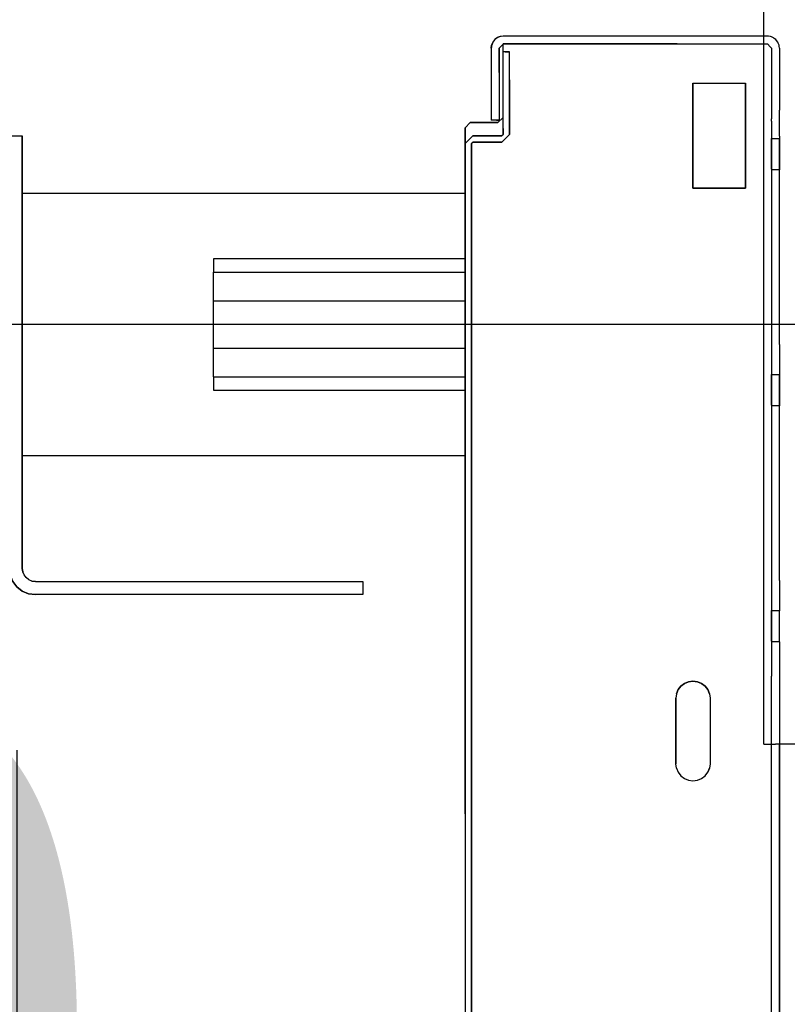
# Model space of a CAD drawing. Extents: x -805 to 3526, y -961 to 1039.
# Tile 391 of 473: x 1259.799 to 1260.092, y 39.599 to 39.974. Entities that reach past the tile are written whole.
import ezdxf

# ---------------------------------------------------------------- set-up
doc = ezdxf.new("R2010")
doc.units = 0
doc.layers.get('0').update_dxf_attribs({"color": 251})
for name, color, linetype in [('TTK-P-Aufzug', 251, 'Continuous'), ('TTK-P-Bahnsteig', 12, 'Continuous'), ('TTK-P-Verm', 251, 'Continuous')]:
    doc.layers.add(name, color=color, linetype=linetype)
doc.layers.add('TTK-P-Treppe unten', color=12, linetype='Continuous', lineweight=25)
doc.styles.add('AKG DIN 6776', font='AKG_DIN67.TTF')
doc.dimstyles.new('TTK', dxfattribs={"dimtxt": 2.5, "dimasz": 2.5, "dimexe": 3.5, "dimexo": 0.1, "dimgap": 1, "dimtad": 1, "dimzin": 0, "dimtxsty": 'AKG DIN 6776', "dimblk": 'OBLIQUE', "dimcen": -0.09, "dimdle": 3, "dimclrd": 256, "dimclre": 256, "dimclrt": 256, "dimadec": 3, "dimazin": 0, "dimtfac": 1, "dimtofl": 0, "dimtmove": 0, "dimatfit": 3, "dimldrblk": 'OBLIQUE', "dimfxl": 7, "dimfxlon": 1, "dimtolj": 1, "dimtzin": 0, "dimlwd": -1, "dimlwe": -1, "dimarcsym": 0})

# ---------------------------------------------------------------- blocks, each defined once
blk = doc.blocks.new('_OBLIQUE')
at = {"color": 0, "linetype": 'ByBlock'}
blk.add_line((-0.5, -0.5), (0.5, 0.5), dxfattribs=at)
blk = doc.blocks.new('*D645')
at = {"layer": 'DEFPOINTS', "color": 0}
for p in [(1259.79808, 39.34555), (1259.49808, 36.0331), (1259.79808, 36.0331)]:
    blk.add_point(p, dxfattribs=at)
at = {"layer": 'TTK-P-Verm'}
for p, q in [((1259.49808, 38.64555), (1259.49808, 39.69555)), ((1259.79808, 38.64555), (1259.79808, 39.69555)), ((1259.19808, 39.34555), (1260.09808, 39.34555))]:
    blk.add_line(p, q, dxfattribs=at)
at = {"layer": 'TTK-P-Verm', "xscale": 0.25, "yscale": 0.25, "zscale": 0.25, "rotation": 180}
blk.add_blockref('_OBLIQUE', (1259.49808, 39.34555), dxfattribs=at)
at = {"layer": 'TTK-P-Verm', "xscale": 0.25, "yscale": 0.25, "zscale": 0.25}
blk.add_blockref('_OBLIQUE', (1259.79808, 39.34555), dxfattribs=at)
at = {"layer": 'TTK-P-Verm', "insert": (1259.64808, 39.58688), "char_height": 0.25, "attachment_point": 5, "style": 'AKG DIN 6776', "bg_fill": 3, "box_fill_scale": 1.1, "bg_fill_color": 256, "bg_fill_true_color": 13158600, "bg_fill_transparency": 0}
blk.add_mtext('\\A1;30', dxfattribs=at)
blk = doc.blocks.new('*D644')
at = {"layer": 'DEFPOINTS', "color": 0}
for p in [(1262.49808, 39.34555), (1259.79808, 39.28428), (1262.49808, 35.72662)]:
    blk.add_point(p, dxfattribs=at)
at = {"layer": 'TTK-P-Treppe unten'}
for p, q in [((1259.79808, 39.29428), (1259.79808, 39.69555)), ((1262.49808, 38.64555), (1262.49808, 39.69555)), ((1259.49808, 39.34555), (1262.79808, 39.34555))]:
    blk.add_line(p, q, dxfattribs=at)
at = {"layer": 'TTK-P-Treppe unten', "xscale": 0.25, "yscale": 0.25, "zscale": 0.25, "rotation": 180}
blk.add_blockref('_OBLIQUE', (1259.79808, 39.34555), dxfattribs=at)
at = {"layer": 'TTK-P-Treppe unten', "xscale": 0.25, "yscale": 0.25, "zscale": 0.25}
blk.add_blockref('_OBLIQUE', (1262.49808, 39.34555), dxfattribs=at)
at = {"layer": 'TTK-P-Treppe unten', "insert": (1261.14808, 39.58943), "char_height": 0.25, "attachment_point": 5, "style": 'AKG DIN 6776', "bg_fill": 3, "box_fill_scale": 1.1, "bg_fill_color": 256, "bg_fill_true_color": 13158600, "bg_fill_transparency": 0}
blk.add_mtext('\\A1;2,70', dxfattribs=at)
blk = doc.blocks.new('Türwinkel 135 tief Meiler oben')
for p, q in [((150, 350), (140, 350)), ((140, 350), (140, 20)), ((140, 20), (140, 350)), ((150, 350), (140, 350)), ((150, 20), (150, 350)), ((150, 20), (150, 350)), ((138.66, 15), (139.66, 17.41)), ((138.66, 15), (139.66, 17.41)), ((140, 20), (139.66, 17.41)), ((139.66, 17.41), (140, 20)), ((150, 20), (149.32, 14.82)), ((149.32, 14.82), (150, 20)), ((130, 10), (-120, 10)), ((-120, 10), (-120, 0)), ((130, 10), (-120, 10)), ((-120, 10), (-120, 0)), ((132.59, 10.34), (130, 10)), ((130, 10), (132.59, 10.34)), ((132.59, 10.34), (135, 11.34)), ((132.59, 10.34), (135, 11.34)), ((135, 11.34), (137.07, 12.93)), ((135, 11.34), (137.07, 12.93)), ((137.07, 12.93), (138.66, 15)), ((137.07, 12.93), (138.66, 15)), ((147.32, 10), (144.14, 5.86)), ((144.14, 5.86), (147.32, 10)), ((149.32, 14.82), (147.32, 10)), ((147.32, 10), (149.32, 14.82)), ((-119.8, 0), (130, 0)), ((135.18, 0.68), (130, 0)), ((130, 0), (135.18, 0.68)), ((140, 2.68), (135.18, 0.68)), ((135.18, 0.68), (140, 2.68)), ((144.14, 5.86), (140, 2.68)), ((140, 2.68), (144.14, 5.86))]:
    blk.add_line(p, q)

msp = doc.modelspace()

# ---------------------------------------------------------------- linework, layer by layer
at = {"layer": 'TTK-P-Aufzug', "color": 251}
for p, q in [((1260.08304, 39.69783), (1260.08304, 40.18733)), ((1259.98039, 39.96648), (1259.97966, 39.96553)), ((1259.98039, 39.96648), (1259.97966, 39.96553)), ((1259.98039, 39.96648), (1259.9799, 39.96585)), ((1259.98134, 39.96721), (1259.98039, 39.96648)), ((1259.98134, 39.96721), (1259.98039, 39.96648)), ((1259.98071, 39.96673), (1259.98039, 39.96648)), ((1259.98134, 39.96721), (1259.98071, 39.96673)), ((1259.98245, 39.96767), (1259.98134, 39.96721)), ((1259.98245, 39.96767), (1259.98134, 39.96721)), ((1259.98172, 39.96737), (1259.98134, 39.96721)), ((1259.98245, 39.96767), (1259.98172, 39.96737)), ((1259.98364, 39.96783), (1259.98245, 39.96767)), ((1259.98364, 39.96783), (1259.98245, 39.96767)), ((1259.98285, 39.96773), (1259.98245, 39.96767)), ((1259.98364, 39.96783), (1259.98285, 39.96773)), ((1260.08304, 39.96783), (1259.98364, 39.96783)), ((1260.08304, 39.96783), (1259.98364, 39.96783)), ((1260.01789, 39.96783), (1259.98364, 39.96783)), ((1260.08444, 39.96783), (1260.01789, 39.96783)), ((1260.08484, 39.96778), (1260.08444, 39.96783)), ((1260.08563, 39.96767), (1260.08484, 39.96778)), ((1260.08601, 39.96752), (1260.08563, 39.96767)), ((1260.08674, 39.96721), (1260.08601, 39.96752)), ((1260.08706, 39.96696), (1260.08674, 39.96721)), ((1260.08769, 39.96648), (1260.08706, 39.96696)), ((1260.08794, 39.96616), (1260.08769, 39.96648)), ((1260.08842, 39.96553), (1260.08794, 39.96616)), ((1259.97904, 39.96323), (1259.9792, 39.96442)), ((1259.9792, 39.96442), (1259.97904, 39.96323)), ((1259.97909, 39.96363), (1259.97904, 39.96323)), ((1259.97904, 39.96323), (1259.97904, 39.93583)), ((1259.97904, 39.96323), (1259.97904, 39.93583)), ((1259.97904, 39.96323), (1259.97904, 39.94514)), ((1259.9792, 39.96442), (1259.97909, 39.96363)), ((1259.97966, 39.96553), (1259.9792, 39.96442)), ((1259.97966, 39.96553), (1259.9792, 39.96442)), ((1259.97935, 39.9648), (1259.9792, 39.96442)), ((1259.97966, 39.96553), (1259.97935, 39.9648)), ((1259.9799, 39.96585), (1259.97966, 39.96553)), ((1259.98354, 39.96473), (1259.98204, 39.96323)), ((1259.98204, 39.96323), (1259.98354, 39.96473)), ((1259.98303, 39.96422), (1259.98204, 39.96323)), ((1259.98204, 39.96323), (1259.98204, 39.93583)), ((1259.98204, 39.95392), (1259.98204, 39.96323)), ((1259.98204, 39.96323), (1259.98204, 39.93583)), ((1259.98303, 39.96422), (1259.98354, 39.96473)), ((1259.98364, 39.96483), (1259.98354, 39.96473)), ((1259.98354, 39.96473), (1259.98364, 39.96483)), ((1259.98354, 39.96473), (1259.9836, 39.9648)), ((1259.98354, 39.93683), (1259.98354, 39.96473)), ((1259.98354, 39.96183), (1259.98354, 39.96473)), ((1259.98354, 39.96183), (1259.98354, 39.96473)), ((1259.98354, 39.93683), (1259.98354, 39.96473)), ((1259.9836, 39.9648), (1259.98364, 39.96483)), ((1259.98364, 39.96483), (1260.08304, 39.96483)), ((1259.98364, 39.96483), (1260.08304, 39.96483)), ((1260.04996, 39.96483), (1259.98364, 39.96483)), ((1260.04996, 39.96483), (1260.08404, 39.96483)), ((1260.08404, 39.96483), (1260.0843, 39.96483)), ((1260.0843, 39.96483), (1260.08444, 39.96483)), ((1260.0855, 39.96377), (1260.08444, 39.96483)), ((1260.0855, 39.96377), (1260.08604, 39.96323)), ((1260.08604, 39.96323), (1260.08604, 39.93953)), ((1260.08858, 39.96515), (1260.08842, 39.96553)), ((1260.08888, 39.96442), (1260.08858, 39.96515)), ((1260.08894, 39.96402), (1260.08888, 39.96442)), ((1260.08904, 39.96323), (1260.08894, 39.96402)), ((1260.08904, 39.96323), (1260.08904, 39.94017)), ((1259.98604, 39.96183), (1259.98354, 39.96183)), ((1259.98354, 39.94532), (1259.98354, 39.96183)), ((1259.98604, 39.96183), (1259.98354, 39.96183)), ((1259.98439, 39.96183), (1259.98354, 39.96183)), ((1259.98439, 39.96183), (1259.98604, 39.96183)), ((1259.98604, 39.93033), (1259.98604, 39.96183)), ((1259.98604, 39.93033), (1259.98604, 39.96183)), ((1259.98604, 39.95114), (1259.98604, 39.96183)), ((1259.98204, 39.95392), (1259.98204, 39.93583)), ((1259.98604, 39.95114), (1259.98604, 39.93033)), ((1260.05604, 39.90983), (1260.05604, 39.94983)), ((1260.05604, 39.94983), (1260.07604, 39.94983)), ((1260.05604, 39.94983), (1260.05604, 39.90983)), ((1260.05604, 39.94983), (1260.07604, 39.94983)), ((1260.07604, 39.94983), (1260.07604, 39.90983)), ((1260.07604, 39.90983), (1260.07604, 39.94983)), ((1259.97904, 39.94514), (1259.97904, 39.93583)), ((1259.98354, 39.93683), (1259.98354, 39.94532)), ((1260.08904, 39.94017), (1260.08904, 39.93953)), ((1259.98354, 39.93683), (1259.98154, 39.93483)), ((1259.98154, 39.93483), (1259.98354, 39.93683)), ((1259.98354, 39.93033), (1259.98354, 39.93683)), ((1259.98354, 39.93254), (1259.98354, 39.93683)), ((1259.98354, 39.93033), (1259.98354, 39.93683)), ((1260.08604, 39.93953), (1260.08604, 39.93632)), ((1260.08604, 39.93545), (1260.08604, 39.93632)), ((1260.08904, 39.93632), (1260.08904, 39.93953)), ((1260.08904, 39.93545), (1260.08904, 39.93632)), ((1259.97104, 39.93483), (1259.96904, 39.93283)), ((1259.96904, 39.93283), (1259.97104, 39.93483)), ((1259.96904, 39.93283), (1259.96904, 39.92683)), ((1259.96904, 39.92683), (1259.96904, 39.93283)), ((1259.98154, 39.93483), (1259.97104, 39.93483)), ((1259.97104, 39.93483), (1259.98154, 39.93483)), ((1259.98204, 39.93583), (1259.97904, 39.93583)), ((1259.98102, 39.93583), (1259.97904, 39.93583)), ((1259.98204, 39.93583), (1259.97904, 39.93583)), ((1259.98102, 39.93583), (1259.98204, 39.93583)), ((1259.98354, 39.93254), (1259.98354, 39.93033)), ((1260.08604, 39.93545), (1260.08604, 39.93093)), ((1260.08904, 39.93093), (1260.08904, 39.93545)), ((1259.97204, 39.92983), (1259.96904, 39.92683)), ((1259.97204, 39.92983), (1259.96904, 39.92683)), ((1259.97006, 39.92785), (1259.97204, 39.92983)), ((1259.98304, 39.92983), (1259.97204, 39.92983)), ((1259.97577, 39.92983), (1259.97204, 39.92983)), ((1259.97204, 39.92983), (1259.98304, 39.92983)), ((1259.97577, 39.92983), (1259.98304, 39.92983)), ((1259.98354, 39.93033), (1259.98304, 39.92983)), ((1259.98354, 39.93033), (1259.98304, 39.92983)), ((1259.98304, 39.92733), (1259.98604, 39.93033)), ((1259.98304, 39.92733), (1259.98604, 39.93033)), ((1259.98321, 39.93), (1259.98304, 39.92983)), ((1259.98502, 39.92931), (1259.98304, 39.92733)), ((1259.98321, 39.93), (1259.98354, 39.93033)), ((1259.98502, 39.92931), (1259.98604, 39.93033)), ((1260.08604, 39.93093), (1260.08604, 39.92967)), ((1260.08604, 39.92967), (1260.08604, 39.92883)), ((1260.08604, 39.92862), (1260.08604, 39.92883)), ((1260.08604, 39.92883), (1260.08604, 39.92862)), ((1260.08604, 39.92883), (1260.08604, 39.9288)), ((1260.08604, 39.92883), (1260.08904, 39.92883)), ((1260.08604, 39.9288), (1260.08604, 39.92862)), ((1260.08604, 39.92803), (1260.08604, 39.92862)), ((1260.08604, 39.92862), (1260.08604, 39.92803)), ((1260.08604, 39.92862), (1260.08604, 39.92854)), ((1260.08604, 39.92854), (1260.08604, 39.92803)), ((1260.08904, 39.92967), (1260.08904, 39.93093)), ((1260.08904, 39.92967), (1260.08904, 39.92883)), ((1260.08904, 39.92862), (1260.08904, 39.92883)), ((1260.08904, 39.92883), (1260.08904, 39.92862)), ((1260.08904, 39.92883), (1260.08904, 39.92865)), ((1260.08904, 39.92865), (1260.08904, 39.92862)), ((1260.08904, 39.92803), (1260.08904, 39.92862)), ((1260.08904, 39.92862), (1260.08904, 39.9281)), ((1260.08904, 39.92862), (1260.08904, 39.92803)), ((1259.97006, 39.92785), (1259.96904, 39.92683)), ((1259.96904, 39.92683), (1259.96904, 39.53983)), ((1259.96904, 39.67119), (1259.96904, 39.92683)), ((1259.96904, 39.92683), (1259.96904, 39.53983)), ((1259.97154, 39.92683), (1259.97204, 39.92733)), ((1259.97154, 39.92683), (1259.97204, 39.92733)), ((1259.97187, 39.92716), (1259.97154, 39.92683)), ((1259.97154, 39.92683), (1259.97154, 39.54233)), ((1259.97154, 39.54233), (1259.97154, 39.92683)), ((1259.97154, 39.79632), (1259.97154, 39.92683)), ((1259.97187, 39.92716), (1259.97204, 39.92733)), ((1259.98304, 39.92733), (1259.97204, 39.92733)), ((1259.97204, 39.92733), (1259.98304, 39.92733)), ((1259.9793, 39.92733), (1259.97204, 39.92733)), ((1259.9793, 39.92733), (1259.98304, 39.92733)), ((1260.08604, 39.92707), (1260.08604, 39.92803)), ((1260.08604, 39.92803), (1260.08604, 39.92707)), ((1260.08604, 39.92803), (1260.08604, 39.9279)), ((1260.08604, 39.9279), (1260.08604, 39.92707)), ((1260.08604, 39.92583), (1260.08604, 39.92707)), ((1260.08604, 39.92707), (1260.08604, 39.92583)), ((1260.08604, 39.92707), (1260.08604, 39.92692)), ((1260.08604, 39.92692), (1260.08604, 39.92583)), ((1260.08604, 39.92438), (1260.08604, 39.92583)), ((1260.08604, 39.92583), (1260.08604, 39.92438)), ((1260.08604, 39.92583), (1260.08604, 39.92567)), ((1260.08604, 39.92567), (1260.08604, 39.92438)), ((1260.08904, 39.9281), (1260.08904, 39.92803)), ((1260.08904, 39.92707), (1260.08904, 39.92803)), ((1260.08904, 39.92803), (1260.08904, 39.92718)), ((1260.08904, 39.92803), (1260.08904, 39.92707)), ((1260.08904, 39.92718), (1260.08904, 39.92707)), ((1260.08904, 39.92583), (1260.08904, 39.92707)), ((1260.08904, 39.92707), (1260.08904, 39.92597)), ((1260.08904, 39.92707), (1260.08904, 39.92583)), ((1260.08904, 39.92597), (1260.08904, 39.92583)), ((1260.08904, 39.92438), (1260.08904, 39.92583)), ((1260.08904, 39.92583), (1260.08904, 39.92454)), ((1260.08904, 39.92583), (1260.08904, 39.92438)), ((1260.08604, 39.92283), (1260.08604, 39.92438)), ((1260.08604, 39.92438), (1260.08604, 39.92283)), ((1260.08604, 39.92438), (1260.08604, 39.92421)), ((1260.08604, 39.92421), (1260.08604, 39.92283)), ((1260.08604, 39.92128), (1260.08604, 39.92283)), ((1260.08604, 39.92283), (1260.08604, 39.92128)), ((1260.08604, 39.92283), (1260.08604, 39.92266)), ((1260.08604, 39.92266), (1260.08604, 39.92128)), ((1260.08604, 39.91983), (1260.08604, 39.92128)), ((1260.08604, 39.92128), (1260.08604, 39.91983)), ((1260.08604, 39.92128), (1260.08604, 39.92112)), ((1260.08604, 39.92112), (1260.08604, 39.91983)), ((1260.08904, 39.92454), (1260.08904, 39.92438)), ((1260.08904, 39.92283), (1260.08904, 39.92438)), ((1260.08904, 39.92438), (1260.08904, 39.92299)), ((1260.08904, 39.92438), (1260.08904, 39.92283)), ((1260.08904, 39.92299), (1260.08904, 39.92283)), ((1260.08904, 39.92128), (1260.08904, 39.92283)), ((1260.08904, 39.92283), (1260.08904, 39.92144)), ((1260.08904, 39.92283), (1260.08904, 39.92128)), ((1260.08904, 39.92144), (1260.08904, 39.92128)), ((1260.08904, 39.91983), (1260.08904, 39.92128)), ((1260.08904, 39.92128), (1260.08904, 39.91999)), ((1260.08904, 39.92128), (1260.08904, 39.91983)), ((1260.08604, 39.91859), (1260.08604, 39.91983)), ((1260.08604, 39.91983), (1260.08604, 39.91859)), ((1260.08604, 39.91983), (1260.08604, 39.91969)), ((1260.08604, 39.91969), (1260.08604, 39.91859)), ((1260.08604, 39.91763), (1260.08604, 39.91859)), ((1260.08604, 39.91859), (1260.08604, 39.91763)), ((1260.08604, 39.91859), (1260.08604, 39.91847)), ((1260.08604, 39.91847), (1260.08604, 39.91763)), ((1260.08604, 39.91703), (1260.08604, 39.91763)), ((1260.08604, 39.91763), (1260.08604, 39.91703)), ((1260.08604, 39.91763), (1260.08604, 39.91756)), ((1260.08604, 39.91756), (1260.08604, 39.91703)), ((1260.08904, 39.91999), (1260.08904, 39.91983)), ((1260.08904, 39.91859), (1260.08904, 39.91983)), ((1260.08904, 39.91983), (1260.08904, 39.91874)), ((1260.08904, 39.91983), (1260.08904, 39.91859)), ((1260.08904, 39.91874), (1260.08904, 39.91859)), ((1260.08904, 39.91763), (1260.08904, 39.91859)), ((1260.08904, 39.91859), (1260.08904, 39.91776)), ((1260.08904, 39.91859), (1260.08904, 39.91763)), ((1260.08904, 39.91776), (1260.08904, 39.91763)), ((1260.08904, 39.91703), (1260.08904, 39.91763)), ((1260.08904, 39.91763), (1260.08904, 39.91712)), ((1260.08904, 39.91763), (1260.08904, 39.91703)), ((1260.08604, 39.91703), (1260.08604, 39.91683)), ((1260.08604, 39.91703), (1260.08604, 39.91683)), ((1260.08604, 39.91703), (1260.08604, 39.91701)), ((1260.08604, 39.91701), (1260.08604, 39.91683)), ((1260.08604, 39.91683), (1260.08604, 39.9055)), ((1260.08904, 39.91683), (1260.08604, 39.91683)), ((1260.08904, 39.91712), (1260.08904, 39.91703)), ((1260.08904, 39.91683), (1260.08904, 39.91703)), ((1260.08904, 39.91683), (1260.08904, 39.91703)), ((1260.08904, 39.91703), (1260.08904, 39.91686)), ((1260.08904, 39.91683), (1260.08904, 39.91686)), ((1260.08904, 39.85016), (1260.08904, 39.91683)), ((1260.07604, 39.90983), (1260.05604, 39.90983)), ((1260.05604, 39.90983), (1260.07604, 39.90983)), ((1259.96904, 39.90783), (1259.80008, 39.90783)), ((1260.08604, 39.9055), (1260.08604, 39.83883)), ((1259.96904, 39.88283), (1259.87308, 39.88283)), ((1259.87308, 39.88283), (1259.87308, 39.87785)), ((1259.87308, 39.86683), (1259.87308, 39.87783)), ((1259.87308, 39.87783), (1259.96904, 39.87783)), ((1259.87308, 39.84883), (1259.87308, 39.86683)), ((1259.87308, 39.86683), (1259.96904, 39.86683)), ((1260.08904, 39.85016), (1260.08904, 39.83883)), ((1259.87308, 39.83783), (1259.87308, 39.84883)), ((1259.87308, 39.84883), (1259.96904, 39.84883)), ((1260.08604, 39.83862), (1260.08604, 39.83883)), ((1260.08604, 39.83883), (1260.08604, 39.83862)), ((1260.08604, 39.83883), (1260.08604, 39.8388)), ((1260.08604, 39.83883), (1260.08904, 39.83883)), ((1260.08604, 39.8388), (1260.08604, 39.83862)), ((1260.08604, 39.83803), (1260.08604, 39.83862)), ((1260.08604, 39.83862), (1260.08604, 39.83803)), ((1260.08604, 39.83862), (1260.08604, 39.83854)), ((1260.08604, 39.83854), (1260.08604, 39.83803)), ((1260.08904, 39.83862), (1260.08904, 39.83883)), ((1260.08904, 39.83883), (1260.08904, 39.83862)), ((1260.08904, 39.83883), (1260.08904, 39.83865)), ((1260.08904, 39.83865), (1260.08904, 39.83862)), ((1260.08904, 39.83803), (1260.08904, 39.83862)), ((1260.08904, 39.83862), (1260.08904, 39.8381)), ((1260.08904, 39.83862), (1260.08904, 39.83803)), ((1259.87308, 39.83783), (1259.96904, 39.83783)), ((1259.87308, 39.83781), (1259.87308, 39.83283)), ((1260.08604, 39.83707), (1260.08604, 39.83803)), ((1260.08604, 39.83803), (1260.08604, 39.83707)), ((1260.08604, 39.83803), (1260.08604, 39.8379)), ((1260.08604, 39.8379), (1260.08604, 39.83707)), ((1260.08604, 39.83583), (1260.08604, 39.83707)), ((1260.08604, 39.83707), (1260.08604, 39.83583)), ((1260.08604, 39.83707), (1260.08604, 39.83692)), ((1260.08604, 39.83692), (1260.08604, 39.83583)), ((1260.08604, 39.83438), (1260.08604, 39.83583)), ((1260.08604, 39.83583), (1260.08604, 39.83438)), ((1260.08604, 39.83583), (1260.08604, 39.83567)), ((1260.08604, 39.83567), (1260.08604, 39.83438)), ((1260.08904, 39.8381), (1260.08904, 39.83803)), ((1260.08904, 39.83707), (1260.08904, 39.83803)), ((1260.08904, 39.83803), (1260.08904, 39.83718)), ((1260.08904, 39.83803), (1260.08904, 39.83707)), ((1260.08904, 39.83718), (1260.08904, 39.83707)), ((1260.08904, 39.83583), (1260.08904, 39.83707)), ((1260.08904, 39.83707), (1260.08904, 39.83597)), ((1260.08904, 39.83707), (1260.08904, 39.83583)), ((1260.08904, 39.83597), (1260.08904, 39.83583)), ((1260.08904, 39.83438), (1260.08904, 39.83583)), ((1260.08904, 39.83583), (1260.08904, 39.83454)), ((1260.08904, 39.83583), (1260.08904, 39.83438)), ((1260.08904, 39.83454), (1260.08904, 39.83438)), ((1259.87308, 39.83283), (1259.96904, 39.83283)), ((1260.08604, 39.83283), (1260.08604, 39.83438)), ((1260.08604, 39.83438), (1260.08604, 39.83283)), ((1260.08604, 39.83438), (1260.08604, 39.83421)), ((1260.08604, 39.83421), (1260.08604, 39.83283)), ((1260.08604, 39.83128), (1260.08604, 39.83283)), ((1260.08604, 39.83283), (1260.08604, 39.83128)), ((1260.08604, 39.83283), (1260.08604, 39.83266)), ((1260.08604, 39.83266), (1260.08604, 39.83128)), ((1260.08604, 39.82983), (1260.08604, 39.83128)), ((1260.08604, 39.83128), (1260.08604, 39.82983)), ((1260.08604, 39.83128), (1260.08604, 39.83112)), ((1260.08604, 39.83112), (1260.08604, 39.82983)), ((1260.08904, 39.83283), (1260.08904, 39.83438)), ((1260.08904, 39.83438), (1260.08904, 39.83299)), ((1260.08904, 39.83438), (1260.08904, 39.83283)), ((1260.08904, 39.83299), (1260.08904, 39.83283)), ((1260.08904, 39.83128), (1260.08904, 39.83283)), ((1260.08904, 39.83283), (1260.08904, 39.83144)), ((1260.08904, 39.83283), (1260.08904, 39.83128)), ((1260.08904, 39.83144), (1260.08904, 39.83128)), ((1260.08904, 39.82983), (1260.08904, 39.83128)), ((1260.08904, 39.83128), (1260.08904, 39.82999)), ((1260.08904, 39.83128), (1260.08904, 39.82983)), ((1260.08604, 39.82859), (1260.08604, 39.82983)), ((1260.08604, 39.82983), (1260.08604, 39.82859)), ((1260.08604, 39.82983), (1260.08604, 39.82969)), ((1260.08604, 39.82969), (1260.08604, 39.82859)), ((1260.08604, 39.82763), (1260.08604, 39.82859)), ((1260.08604, 39.82859), (1260.08604, 39.82763)), ((1260.08604, 39.82859), (1260.08604, 39.82847)), ((1260.08604, 39.82847), (1260.08604, 39.82763)), ((1260.08604, 39.82703), (1260.08604, 39.82763)), ((1260.08604, 39.82763), (1260.08604, 39.82703)), ((1260.08604, 39.82763), (1260.08604, 39.82756)), ((1260.08604, 39.82756), (1260.08604, 39.82703)), ((1260.08604, 39.82703), (1260.08604, 39.82683)), ((1260.08604, 39.82703), (1260.08604, 39.82683)), ((1260.08604, 39.82703), (1260.08604, 39.82701)), ((1260.08904, 39.82999), (1260.08904, 39.82983)), ((1260.08904, 39.82859), (1260.08904, 39.82983)), ((1260.08904, 39.82983), (1260.08904, 39.82874)), ((1260.08904, 39.82983), (1260.08904, 39.82859)), ((1260.08904, 39.82874), (1260.08904, 39.82859)), ((1260.08904, 39.82763), (1260.08904, 39.82859)), ((1260.08904, 39.82859), (1260.08904, 39.82776)), ((1260.08904, 39.82859), (1260.08904, 39.82763)), ((1260.08904, 39.82776), (1260.08904, 39.82763)), ((1260.08904, 39.82703), (1260.08904, 39.82763)), ((1260.08904, 39.82763), (1260.08904, 39.82712)), ((1260.08904, 39.82763), (1260.08904, 39.82703)), ((1260.08904, 39.82712), (1260.08904, 39.82703)), ((1260.08904, 39.82683), (1260.08904, 39.82703)), ((1260.08904, 39.82683), (1260.08904, 39.82703)), ((1260.08904, 39.82703), (1260.08904, 39.82686)), ((1260.08604, 39.82701), (1260.08604, 39.82683)), ((1260.08604, 39.82683), (1260.08604, 39.8155)), ((1260.08904, 39.82683), (1260.08604, 39.82683)), ((1260.08904, 39.82683), (1260.08904, 39.82686)), ((1260.08904, 39.76016), (1260.08904, 39.82683)), ((1260.08604, 39.8155), (1260.08604, 39.74883)), ((1259.80008, 39.80783), (1259.96904, 39.80783)), ((1259.97154, 39.79632), (1259.97154, 39.54233)), ((1260.08904, 39.76016), (1260.08904, 39.74883)), ((1260.08604, 39.74862), (1260.08604, 39.74883)), ((1260.08604, 39.74883), (1260.08604, 39.74862)), ((1260.08604, 39.74883), (1260.08604, 39.7488)), ((1260.08604, 39.74883), (1260.08904, 39.74883)), ((1260.08604, 39.7488), (1260.08604, 39.74862)), ((1260.08604, 39.74803), (1260.08604, 39.74862)), ((1260.08604, 39.74862), (1260.08604, 39.74803)), ((1260.08604, 39.74862), (1260.08604, 39.74854)), ((1260.08604, 39.74854), (1260.08604, 39.74803)), ((1260.08904, 39.74862), (1260.08904, 39.74883)), ((1260.08904, 39.74883), (1260.08904, 39.74862)), ((1260.08904, 39.74883), (1260.08904, 39.74865)), ((1260.08904, 39.74862), (1260.08904, 39.74865)), ((1260.08904, 39.74803), (1260.08904, 39.74862)), ((1260.08904, 39.74803), (1260.08904, 39.74862)), ((1260.08904, 39.7481), (1260.08904, 39.74862)), ((1260.08604, 39.74707), (1260.08604, 39.74803)), ((1260.08604, 39.74803), (1260.08604, 39.74707)), ((1260.08604, 39.74803), (1260.08604, 39.7479)), ((1260.08604, 39.7479), (1260.08604, 39.74707)), ((1260.08604, 39.74583), (1260.08604, 39.74707)), ((1260.08604, 39.74707), (1260.08604, 39.74583)), ((1260.08604, 39.74707), (1260.08604, 39.74692)), ((1260.08604, 39.74692), (1260.08604, 39.74583)), ((1260.08604, 39.74438), (1260.08604, 39.74583)), ((1260.08604, 39.74583), (1260.08604, 39.74438)), ((1260.08604, 39.74583), (1260.08604, 39.74567)), ((1260.08604, 39.74567), (1260.08604, 39.74438)), ((1260.08904, 39.74803), (1260.08904, 39.7481)), ((1260.08904, 39.74707), (1260.08904, 39.74803)), ((1260.08904, 39.74707), (1260.08904, 39.74803)), ((1260.08904, 39.74718), (1260.08904, 39.74803)), ((1260.08904, 39.74707), (1260.08904, 39.74718)), ((1260.08904, 39.74583), (1260.08904, 39.74707)), ((1260.08904, 39.74583), (1260.08904, 39.74707)), ((1260.08904, 39.74597), (1260.08904, 39.74707)), ((1260.08904, 39.74583), (1260.08904, 39.74597)), ((1260.08904, 39.74438), (1260.08904, 39.74583)), ((1260.08904, 39.74438), (1260.08904, 39.74583)), ((1260.08904, 39.74454), (1260.08904, 39.74583)), ((1260.08904, 39.74438), (1260.08904, 39.74454)), ((1260.08604, 39.74283), (1260.08604, 39.74438)), ((1260.08604, 39.74438), (1260.08604, 39.74283)), ((1260.08604, 39.74438), (1260.08604, 39.74421)), ((1260.08604, 39.74421), (1260.08604, 39.74283)), ((1260.08604, 39.74128), (1260.08604, 39.74283)), ((1260.08604, 39.74283), (1260.08604, 39.74128)), ((1260.08604, 39.74283), (1260.08604, 39.74266)), ((1260.08604, 39.74266), (1260.08604, 39.74128)), ((1260.08604, 39.73983), (1260.08604, 39.74128)), ((1260.08604, 39.74128), (1260.08604, 39.73983)), ((1260.08604, 39.74128), (1260.08604, 39.74112)), ((1260.08604, 39.74112), (1260.08604, 39.73983)), ((1260.08904, 39.74283), (1260.08904, 39.74438)), ((1260.08904, 39.74283), (1260.08904, 39.74438)), ((1260.08904, 39.74299), (1260.08904, 39.74438)), ((1260.08904, 39.74283), (1260.08904, 39.74299)), ((1260.08904, 39.74128), (1260.08904, 39.74283)), ((1260.08904, 39.74128), (1260.08904, 39.74283)), ((1260.08904, 39.74144), (1260.08904, 39.74283)), ((1260.08904, 39.74128), (1260.08904, 39.74144)), ((1260.08904, 39.73983), (1260.08904, 39.74128)), ((1260.08904, 39.73983), (1260.08904, 39.74128)), ((1260.08904, 39.73999), (1260.08904, 39.74128)), ((1260.08604, 39.73859), (1260.08604, 39.73983)), ((1260.08604, 39.73983), (1260.08604, 39.73859)), ((1260.08604, 39.73983), (1260.08604, 39.73969)), ((1260.08604, 39.73969), (1260.08604, 39.73859)), ((1260.08604, 39.73763), (1260.08604, 39.73859)), ((1260.08604, 39.73859), (1260.08604, 39.73763)), ((1260.08604, 39.73859), (1260.08604, 39.73847)), ((1260.08604, 39.73847), (1260.08604, 39.73763)), ((1260.08604, 39.73703), (1260.08604, 39.73763)), ((1260.08604, 39.73763), (1260.08604, 39.73703)), ((1260.08604, 39.73763), (1260.08604, 39.73756)), ((1260.08604, 39.73756), (1260.08604, 39.73703)), ((1260.08604, 39.73703), (1260.08604, 39.73683)), ((1260.08604, 39.73703), (1260.08604, 39.73683)), ((1260.08604, 39.73703), (1260.08604, 39.73701)), ((1260.08604, 39.73701), (1260.08604, 39.73683)), ((1260.08904, 39.73983), (1260.08904, 39.73999)), ((1260.08904, 39.73859), (1260.08904, 39.73983)), ((1260.08904, 39.73859), (1260.08904, 39.73983)), ((1260.08904, 39.73874), (1260.08904, 39.73983)), ((1260.08904, 39.73859), (1260.08904, 39.73874)), ((1260.08904, 39.73763), (1260.08904, 39.73859)), ((1260.08904, 39.73763), (1260.08904, 39.73859)), ((1260.08904, 39.73776), (1260.08904, 39.73859)), ((1260.08904, 39.73763), (1260.08904, 39.73776)), ((1260.08904, 39.73703), (1260.08904, 39.73763)), ((1260.08904, 39.73703), (1260.08904, 39.73763)), ((1260.08904, 39.73712), (1260.08904, 39.73763)), ((1260.08904, 39.73703), (1260.08904, 39.73712)), ((1260.08904, 39.73683), (1260.08904, 39.73703)), ((1260.08904, 39.73683), (1260.08904, 39.73703)), ((1260.08904, 39.73686), (1260.08904, 39.73703)), ((1260.08604, 39.73683), (1260.08604, 39.72379)), ((1260.08904, 39.73683), (1260.08604, 39.73683)), ((1260.08904, 39.73683), (1260.08904, 39.73686)), ((1260.08904, 39.73683), (1260.08904, 39.72379)), ((1260.08604, 39.72379), (1260.08604, 39.72369)), ((1260.08604, 39.70648), (1260.08604, 39.72369)), ((1260.08904, 39.72379), (1260.08904, 39.72369)), ((1260.08904, 39.72369), (1260.08904, 39.70648)), ((1260.05041, 39.71858), (1260.04976, 39.71701)), ((1260.04976, 39.71701), (1260.05041, 39.71858)), ((1260.05144, 39.71993), (1260.05041, 39.71858)), ((1260.05041, 39.71858), (1260.05144, 39.71993)), ((1260.05279, 39.72096), (1260.05144, 39.71993)), ((1260.05144, 39.71993), (1260.05279, 39.72096)), ((1260.05436, 39.72161), (1260.05279, 39.72096)), ((1260.05279, 39.72096), (1260.05436, 39.72161)), ((1260.05604, 39.72183), (1260.05436, 39.72161)), ((1260.05436, 39.72161), (1260.05604, 39.72183)), ((1260.05772, 39.72161), (1260.05604, 39.72183)), ((1260.05604, 39.72183), (1260.05772, 39.72161)), ((1260.05929, 39.72096), (1260.05772, 39.72161)), ((1260.05772, 39.72161), (1260.05929, 39.72096)), ((1260.06063, 39.71993), (1260.05929, 39.72096)), ((1260.05929, 39.72096), (1260.06063, 39.71993)), ((1260.06167, 39.71858), (1260.06063, 39.71993)), ((1260.06063, 39.71993), (1260.06167, 39.71858)), ((1260.06232, 39.71701), (1260.06167, 39.71858)), ((1260.06167, 39.71858), (1260.06232, 39.71701)), ((1260.04976, 39.71701), (1260.04954, 39.71533)), ((1260.04976, 39.71701), (1260.04954, 39.71533)), ((1260.04954, 39.71533), (1260.04954, 39.69033)), ((1260.04954, 39.69033), (1260.04954, 39.71533)), ((1260.06232, 39.71701), (1260.06254, 39.71533)), ((1260.06232, 39.71701), (1260.06254, 39.71533)), ((1260.06254, 39.71533), (1260.06254, 39.69033)), ((1260.06254, 39.71533), (1260.06254, 39.69033)), ((1260.08604, 39.66028), (1260.08604, 39.70648)), ((1260.08904, 39.70648), (1260.08904, 39.66028)), ((1260.08304, 39.69783), (1260.08754, 39.69783)), ((1260.08604, 39.55883), (1260.08604, 39.69783)), ((1260.08604, 39.55883), (1260.08604, 39.69783)), ((1260.09654, 39.69783), (1260.08754, 39.69783)), ((1260.08904, 39.55883), (1260.08904, 39.69783)), ((1260.08904, 39.69783), (1260.08904, 39.55883)), ((1260.04976, 39.68865), (1260.04954, 39.69033)), ((1260.04976, 39.68865), (1260.04954, 39.69033)), ((1260.04976, 39.68865), (1260.05041, 39.68708)), ((1260.04976, 39.68865), (1260.05041, 39.68708)), ((1260.06167, 39.68708), (1260.06232, 39.68865)), ((1260.06232, 39.68865), (1260.06167, 39.68708)), ((1260.06254, 39.69033), (1260.06232, 39.68865)), ((1260.06254, 39.69033), (1260.06232, 39.68865)), ((1260.05041, 39.68708), (1260.05144, 39.68573)), ((1260.05041, 39.68708), (1260.05144, 39.68573)), ((1260.05144, 39.68573), (1260.05279, 39.6847)), ((1260.05144, 39.68573), (1260.05279, 39.6847)), ((1260.05279, 39.6847), (1260.05436, 39.68405)), ((1260.05279, 39.6847), (1260.05436, 39.68405)), ((1260.05772, 39.68405), (1260.05929, 39.6847)), ((1260.05772, 39.68405), (1260.05929, 39.6847)), ((1260.05929, 39.6847), (1260.06063, 39.68573)), ((1260.05929, 39.6847), (1260.06063, 39.68573)), ((1260.06063, 39.68573), (1260.06167, 39.68708)), ((1260.06063, 39.68573), (1260.06167, 39.68708)), ((1260.05436, 39.68405), (1260.05604, 39.68383)), ((1260.05436, 39.68405), (1260.05604, 39.68383)), ((1260.05604, 39.68383), (1260.05772, 39.68405)), ((1260.05604, 39.68383), (1260.05772, 39.68405)), ((1259.96904, 39.67119), (1259.96904, 39.53983)), ((1260.08604, 39.65348), (1260.08604, 39.66028)), ((1260.08904, 39.66028), (1260.08904, 39.65348)), ((1260.08604, 39.63206), (1260.08604, 39.65348)), ((1260.08904, 39.63206), (1260.08904, 39.65348)), ((1260.08604, 39.63143), (1260.08604, 39.63206)), ((1260.08904, 39.63206), (1260.08904, 39.63143)), ((1260.08604, 39.62781), (1260.08604, 39.63143)), ((1260.08904, 39.63143), (1260.08904, 39.55803)), ((1260.08604, 39.55803), (1260.08604, 39.62781))]:
    msp.add_line(p, q, dxfattribs=at)
at = {"layer": 'TTK-P-Aufzug', "color": 251, "ltscale": 20}
msp.add_line((1262.62308, 39.85783), (1259.67308, 39.85783), dxfattribs=at)

# ---------------------------------------------------------------- block references
at = {"layer": 'TTK-P-Aufzug', "color": 251, "xscale": -0.0005, "yscale": 0.0005, "zscale": 0.0005}
msp.add_blockref('Türwinkel 135 tief Meiler oben', (1259.87008, 39.75483), dxfattribs=at)

# ---------------------------------------------------------------- next in the draw order: dimensions: what is measured, and where the dimension line sits
at = {"layer": 'TTK-P-Verm', "color": 251}
dim = msp.add_linear_dim(base=(1259.79808, 39.34555), p1=(1259.49808, 36.0331), p2=(1259.79808, 36.0331), dimstyle='TTK', override={"dimscale": 0, "dimdec": 0, "dimlfac": 100, "dimtmove": 2, "dimtfill": 1}, dxfattribs=at)
dim.commit()
dim.dimension.update_dxf_attribs({"geometry": '*D645', "text_midpoint": (1259.64808, 39.58688), "dimtype": 160})

# ---------------------------------------------------------------- next in the draw order: dimensions: what is measured, and where the dimension line sits
at = {"layer": 'TTK-P-Treppe unten', "color": 251}
dim = msp.add_linear_dim(base=(1262.49808, 39.34555), p1=(1259.79808, 39.28428), p2=(1262.49808, 35.72662), dimstyle='TTK', override={"dimscale": 0, "dimtmove": 0, "dimtfill": 1}, dxfattribs=at)
dim.commit()
dim.dimension.update_dxf_attribs({"geometry": '*D644', "text_midpoint": (1261.14808, 39.34555), "dimtype": 160})

# ---------------------------------------------------------------- next in the draw order: linework, layer by layer
at = {"layer": 'TTK-P-Bahnsteig', "color": 251}
msp.add_circle((473.78511, 39.13225), 1000, dxfattribs=at)

doc.saveas('drawing.dxf')
